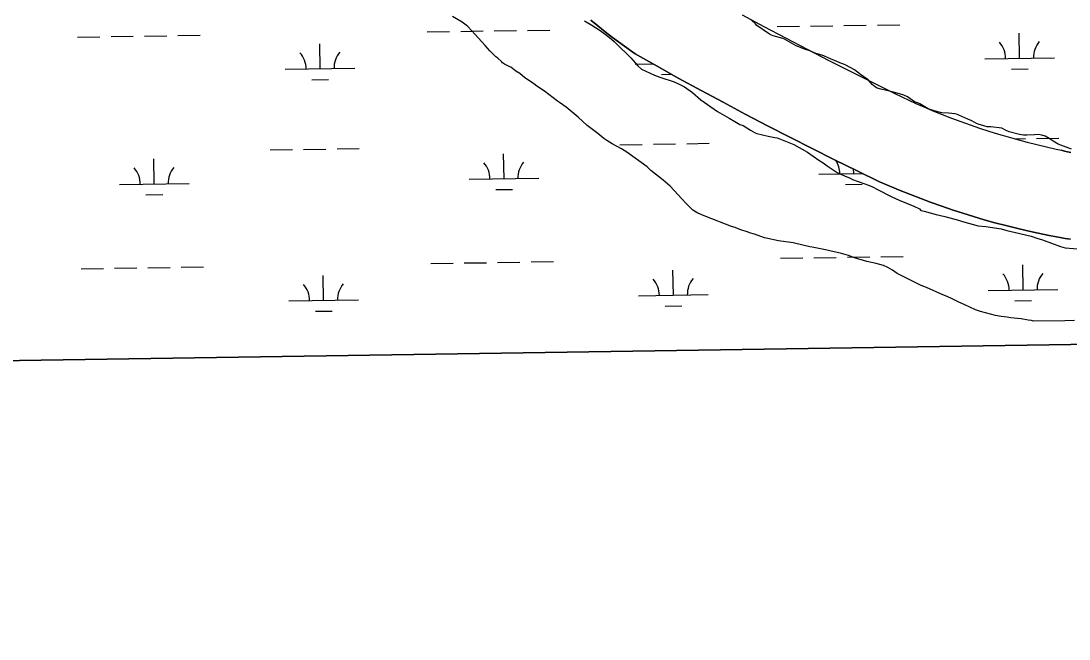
# Model space of a CAD drawing. Extents: x 3807117 to 3845308, y 337856 to 363736.
# Drawn here: x 3838076 to 3839580, y 343281 to 344169 of the extents above; entities that cross this region are included whole.
import ezdxf

# ---------------------------------------------------------------- set-up
doc = ezdxf.new("R2010")
doc.units = 0
for name, color, linetype in [('V-GRID-FRAM', 7, 'Continuous'), ('V-SITE-VEGE', 7, 'Continuous'), ('V-TOPO-SHOR', 7, 'Continuous'), ('V-WETL-SWMP', 7, 'Continuous')]:
    doc.layers.add(name, color=color, linetype=linetype)

msp = doc.modelspace()

# ---------------------------------------------------------------- linework, layer by layer
at = {"layer": 'V-GRID-FRAM'}
msp.add_lwpolyline([(3811100.6, 361461.9), (3842914.2, 361938.5), (3843194.5, 343758.3), (3811365, 343281.4), (3811100.6, 361461.9)], dxfattribs=at)
at = {"layer": 'V-SITE-VEGE'}
for p, q in [((3838708.8, 344167.3), (3838695, 344175.1)), ((3838714.3, 344163.1), (3838708.8, 344167.3)), ((3838717.1, 344160.8), (3838714.3, 344163.1)), ((3838727.3, 344149.3), (3838717.1, 344160.8)), ((3838884.4, 344168.9), (3838894.6, 344162.9)), ((3838894.6, 344162.9), (3838905.2, 344156)), ((3838741.6, 344133.7), (3838727.3, 344149.3)), ((3838905.2, 344156), (3838908.9, 344153.7)), ((3838908.9, 344153.7), (3838912.1, 344151.5)), ((3838912.1, 344151.5), (3838919.9, 344145.5)), ((3838919.9, 344145.5), (3838926.9, 344139.5)), ((3838748.5, 344125.8), (3838741.6, 344133.7)), ((3838926.9, 344139.5), (3838937.5, 344128.9)), ((3838937.5, 344128.9), (3838943, 344123.8)), ((3838752.7, 344121.7), (3838748.5, 344125.8)), ((3838757.3, 344117.6), (3838752.7, 344121.7)), ((3838760, 344115.7), (3838757.3, 344117.6)), ((3838765.1, 344110.7), (3838760, 344115.7)), ((3838943, 344123.8), (3838950.9, 344116)), ((3838950.9, 344116), (3838961, 344104.5)), ((3838766.5, 344108.8), (3838765.1, 344110.7)), ((3838769.3, 344107), (3838766.5, 344108.8)), ((3838776.2, 344103.3), (3838769.3, 344107)), ((3838778.5, 344102.4), (3838776.2, 344103.3)), ((3838785.9, 344096.9), (3838778.5, 344102.4)), ((3838961, 344104.5), (3838966.1, 344099.5)), ((3838966.1, 344099.5), (3838978.6, 344093.9)), ((3838791.4, 344093.7), (3838785.9, 344096.9)), ((3838798.8, 344087.2), (3838791.4, 344093.7)), ((3838811.3, 344078.9), (3838798.8, 344087.2)), ((3838978.6, 344093.9), (3838984.6, 344091.2)), ((3838984.6, 344091.2), (3838992.4, 344088.4)), ((3838992.4, 344088.4), (3839013.1, 344081.5)), ((3838814, 344076.6), (3838811.3, 344078.9)), ((3838820, 344072.5), (3838814, 344076.6)), ((3838827, 344067.9), (3838820, 344072.5)), ((3839013.1, 344081.5), (3839020.1, 344078.3)), ((3839020.1, 344078.3), (3839027.9, 344074.2)), ((3839027.9, 344074.2), (3839039.4, 344066.4)), ((3838845.4, 344053.6), (3838827, 344067.9)), ((3839039.4, 344066.4), (3839051, 344055.8)), ((3839051, 344055.8), (3839075, 344038.8)), ((3838848.6, 344051.8), (3838845.4, 344053.6)), ((3838857.9, 344044.9), (3838848.6, 344051.8)), ((3838875.4, 344030.6), (3838857.9, 344044.9)), ((3839075, 344038.8), (3839092, 344029.1)), ((3838888.3, 344018.7), (3838875.4, 344030.6)), ((3839092, 344029.1), (3839099.9, 344024.5)), ((3839099.9, 344024.5), (3839107.3, 344020.4)), ((3838903.6, 344007.2), (3838888.3, 344018.7)), ((3839107.3, 344020.4), (3839111.9, 344019)), ((3839111.9, 344019), (3839122.5, 344012.1)), ((3839122.5, 344012.1), (3839129.4, 344008.4)), ((3838911.9, 344000.3), (3838903.6, 344007.2)), ((3838916.5, 343997.1), (3838911.9, 344000.3)), ((3838923.9, 343992.5), (3838916.5, 343997.1)), ((3839129.4, 344008.4), (3839131.7, 344007.5)), ((3839131.7, 344007.5), (3839147.8, 344003.4)), ((3839147.8, 344003.4), (3839157.5, 344001.6)), ((3839157.5, 344001.6), (3839160.8, 344001.1)), ((3839160.8, 344001.1), (3839184.7, 343991.5)), ((3838937.2, 343985.1), (3838923.9, 343992.5)), ((3838945.1, 343980.5), (3838937.2, 343985.1)), ((3838974.1, 343959.3), (3838945.1, 343980.5)), ((3839184.7, 343991.5), (3839204.1, 343980.4)), ((3839204.1, 343980.4), (3839220.7, 343968.9)), ((3839220.7, 343968.9), (3839226.7, 343965.3)), ((3839226.7, 343965.3), (3839232.3, 343961.1)), ((3838979.7, 343954.3), (3838974.1, 343959.3)), ((3838997.2, 343940.5), (3838979.7, 343954.3)), ((3839232.3, 343961.1), (3839247, 343951.5)), ((3839247, 343951.5), (3839257.6, 343946.4)), ((3839007.4, 343931.7), (3838997.2, 343940.5)), ((3839257.6, 343946.4), (3839265.5, 343943.2)), ((3839265.5, 343943.2), (3839268.7, 343941.4)), ((3839268.7, 343941.4), (3839293.1, 343932.6)), ((3839018.5, 343919.3), (3839007.4, 343931.7)), ((3839023.5, 343913.8), (3839018.5, 343919.3)), ((3839293.1, 343932.6), (3839298.7, 343930.3)), ((3839298.7, 343930.3), (3839303.7, 343927.6)), ((3839303.7, 343927.6), (3839325.4, 343916.6)), ((3839030.9, 343906.4), (3839023.5, 343913.8)), ((3839039.7, 343897.2), (3839030.9, 343906.4)), ((3839325.4, 343916.6), (3839335.6, 343911.5)), ((3839335.6, 343911.5), (3839356.8, 343902.8)), ((3839044.3, 343894.5), (3839039.7, 343897.2)), ((3839047.1, 343893.1), (3839044.3, 343894.5)), ((3839058.6, 343888), (3839047.1, 343893.1)), ((3839356.8, 343902.8), (3839365.1, 343899.1)), ((3839365.1, 343899.1), (3839366.9, 343896.8)), ((3839366.9, 343896.8), (3839371.5, 343895.9)), ((3839371.5, 343895.9), (3839389.1, 343890.8)), ((3839389.1, 343890.8), (3839401.5, 343888.1)), ((3839095, 343873.8), (3839058.6, 343888)), ((3839100.6, 343872.4), (3839095, 343873.8)), ((3839401.5, 343888.1), (3839420.9, 343883.1)), ((3839420.9, 343883.1), (3839426.9, 343880.8)), ((3839426.9, 343880.8), (3839449, 343874.8)), ((3839449, 343874.8), (3839460.1, 343873.9)), ((3839460.1, 343873.9), (3839482.2, 343870.2)), ((3839107, 343869.7), (3839100.6, 343872.4)), ((3839119, 343865.5), (3839107, 343869.7)), ((3839121.3, 343864.6), (3839119, 343865.5)), ((3839128.2, 343862.8), (3839121.3, 343864.6)), ((3839142.5, 343857.7), (3839128.2, 343862.8)), ((3839482.2, 343870.2), (3839490.5, 343868)), ((3839490.5, 343868), (3839502.5, 343865.2)), ((3839502.5, 343865.2), (3839525.1, 343859.7)), ((3839525.1, 343859.7), (3839533.4, 343857)), ((3839144.8, 343856.8), (3839142.5, 343857.7)), ((3839162.8, 343853.2), (3839144.8, 343856.8)), ((3839183.6, 343850.4), (3839162.8, 343853.2)), ((3839197.4, 343846.8), (3839183.6, 343850.4)), ((3839207.5, 343844.5), (3839197.4, 343846.8)), ((3839210.8, 343844), (3839207.5, 343844.5)), ((3839230.1, 343840.4), (3839210.8, 343844)), ((3839533.4, 343857), (3839541.7, 343854.7)), ((3839541.7, 343854.7), (3839567.1, 343845)), ((3839567.1, 343845), (3839574, 343843.2)), ((3839574, 343843.2), (3839597.9, 343841.4)), ((3839253.2, 343834.9), (3839230.1, 343840.4)), ((3839263.3, 343832.1), (3839253.2, 343834.9)), ((3839271.6, 343828.9), (3839263.3, 343832.1)), ((3839289.2, 343823.4), (3839271.6, 343828.9)), ((3839303, 343820.7), (3839289.2, 343823.4)), ((3839313.1, 343817.9), (3839303, 343820.7)), ((3839319.6, 343814.7), (3839313.1, 343817.9)), ((3839326.1, 343811), (3839319.6, 343814.7)), ((3839333, 343806.4), (3839326.1, 343811)), ((3839367.6, 343788.9), (3839333, 343806.4)), ((3839374.9, 343786.2), (3839367.6, 343788.9)), ((3839398.5, 343775.6), (3839374.9, 343786.2)), ((3839402.2, 343774.3), (3839398.5, 343775.6)), ((3839410, 343771), (3839402.2, 343774.3)), ((3839421.5, 343765.1), (3839410, 343771)), ((3839428.9, 343761.8), (3839421.5, 343765.1)), ((3839445.5, 343754), (3839428.9, 343761.8)), ((3839452.4, 343751.7), (3839445.5, 343754)), ((3839474.1, 343745.8), (3839452.4, 343751.7)), ((3839482.4, 343744.4), (3839474.1, 343745.8)), ((3839490.7, 343743.5), (3839482.4, 343744.4)), ((3839495.8, 343742.6), (3839490.7, 343743.5)), ((3839511, 343741.2), (3839495.8, 343742.6)), ((3839520.7, 343739.4), (3839511, 343741.2)), ((3839525.7, 343739), (3839520.7, 343739.4)), ((3839528.5, 343738), (3839525.7, 343739)), ((3839573.7, 343738.1), (3839528.5, 343738)), ((3839587.5, 343738.6), (3839573.7, 343738.1))]:
    msp.add_line(p, q, dxfattribs=at)
for points in [[(3839508.7, 344005.8), (3839493.5, 344009.9), (3839488.4, 344012.2), (3839482.9, 344015), (3839467.2, 344016.8), (3839462.2, 344016.8), (3839457.1, 344018.2), (3839449.3, 344020.9), (3839446.9, 344021.8), (3839440, 344025.5), (3839434.5, 344027.8), (3839421.6, 344033.8), (3839419.3, 344034.7), (3839416, 344035.6), (3839406.8, 344036.5), (3839397.1, 344037), (3839386.1, 344039.7), (3839377.3, 344042.5), (3839365.3, 344049.8), (3839363.5, 344050.7), (3839357.9, 344053), (3839347.8, 344059.9), (3839342.7, 344062.2), (3839333, 344065.4), (3839325.7, 344067.3), (3839309.5, 344070.9), (3839304.4, 344072.3), (3839301.7, 344073.7), (3839297.1, 344077.8), (3839294.8, 344080.6), (3839291.1, 344084.3), (3839280.4, 344092.1), (3839275.8, 344095.3), (3839271.7, 344098.5), (3839259.2, 344105.4), (3839257.4, 344106.3), (3839253.2, 344107.7), (3839246.3, 344110.9), (3839233.9, 344116), (3839227.9, 344118.7), (3839220, 344121), (3839216.3, 344122.4), (3839214.5, 344123.3), (3839207.6, 344126.1), (3839201.6, 344127.9), (3839188.2, 344133), (3839171.1, 344142.6), (3839168.8, 344143.5), (3839155, 344147.7), (3839152.7, 344148.6), (3839148.5, 344150.9), (3839131.5, 344162.4), (3839129.6, 344164.7), (3839124.1, 344170.2)], [(3839583, 343984.7), (3839564.1, 343992), (3839556.7, 343996.2), (3839551.1, 343999.9), (3839545.1, 344003.5), (3839540.5, 344004.9), (3839535.5, 344005.8), (3839529.9, 344005.4), (3839518.9, 344004.9), (3839514.3, 344004.9), (3839508.7, 344005.8)]]:
    msp.add_lwpolyline(points, dxfattribs=at)
at = {"layer": 'V-TOPO-SHOR'}
for points in [[(3839110.6, 344177.8), (3839141.5, 344161.1), (3839172.6, 344144.6), (3839203.8, 344128.2), (3839235.1, 344112.1), (3839266.5, 344096.2), (3839297.9, 344080.5), (3839329.5, 344064.9), (3839359.5, 344050.5), (3839371.1, 344045.4), (3839384.3, 344039.8), (3839397.5, 344034.5), (3839410.8, 344029.3), (3839424.2, 344024.4), (3839437.6, 344019.6), (3839451.1, 344015), (3839464.7, 344010.6), (3839478.3, 344006.4), (3839492, 344002.3), (3839505.7, 343998.5), (3839519.5, 343994.8), (3839533.3, 343991.4), (3839547.2, 343988.1), (3839561.1, 343985), (3839568.6, 343983.5)], [(3838893.3, 344170.2), (3838903.6, 344161.8), (3838914.1, 344153.4), (3838924.7, 344145.3), (3838950.4, 344126.4)], [(3838950.4, 344126.4), (3838957.1, 344121.7), (3838988.5, 344104), (3839019.9, 344086.5), (3839051.5, 344069.2), (3839083.1, 344052.1), (3839114.9, 344035.2), (3839146.8, 344018.5), (3839178.8, 344002), (3839210.9, 343985.7), (3839243.1, 343969.7), (3839275.4, 343953.8), (3839307.8, 343938.1), (3839322.4, 343931.7), (3839337.2, 343925.5), (3839352, 343919.5), (3839366.9, 343913.8), (3839381.9, 343908.2), (3839396.9, 343902.8), (3839412.1, 343897.7), (3839427.3, 343892.7), (3839442.5, 343888), (3839457.9, 343883.5), (3839473.3, 343879.2), (3839488.7, 343875.1), (3839504.2, 343871.2), (3839519.8, 343867.6), (3839535.4, 343864.1), (3839551, 343860.9), (3839566.7, 343857.9), (3839574.2, 343856.7), (3839581.7, 343855.8)], [(3839581.9, 343979.8), (3839577.4, 343980.9), (3839573, 343982.1), (3839568.6, 343983.5)]]:
    msp.add_lwpolyline(points, dxfattribs=at)
at = {"layer": 'V-WETL-SWMP'}
for p, q in [((3839110.6, 344177.8), (3839141.5, 344161.1)), ((3838903.6, 344161.8), (3838893.3, 344170.2)), ((3838914.1, 344153.4), (3838903.6, 344161.8)), ((3839141.5, 344161.1), (3839172.6, 344144.6)), ((3839160.6, 344160.8), (3839192.6, 344161.3)), ((3839208.6, 344161.5), (3839240.6, 344162)), ((3839256.6, 344162.2), (3839288.6, 344162.7)), ((3839304.6, 344163), (3839336.6, 344163.4)), ((3838156.9, 344145.8), (3838188.9, 344146.2)), ((3838204.9, 344146.5), (3838236.9, 344147)), ((3838252.9, 344147.2), (3838284.9, 344147.7)), ((3838300.9, 344147.9), (3838332.9, 344148.4)), ((3838658.7, 344153.3), (3838690.7, 344153.8)), ((3838706.7, 344154), (3838738.7, 344154.5)), ((3838754.7, 344154.7), (3838786.7, 344155.2)), ((3838802.7, 344155.4), (3838834.7, 344155.9)), ((3838924.7, 344145.3), (3838914.1, 344153.4)), ((3838950.4, 344126.4), (3838924.7, 344145.3)), ((3839172.6, 344144.6), (3839203.8, 344128.2)), ((3839508.6, 344115.3), (3839508.1, 344151.3)), ((3838504.9, 344100.2), (3838504.4, 344136.2)), ((3838957.1, 344121.7), (3838950.4, 344126.4)), ((3838988.5, 344104), (3838957.1, 344121.7)), ((3839203.8, 344128.2), (3839235.1, 344112.1)), ((3839458.6, 344114.5), (3839558.6, 344116)), ((3838454.9, 344099.5), (3838554.9, 344101)), ((3838956.8, 344107), (3838982.5, 344107.4)), ((3839019.9, 344086.5), (3838988.5, 344104)), ((3839235.1, 344112.1), (3839266.5, 344096.2)), ((3839496.9, 344099.7), (3839520.9, 344100)), ((3838493.2, 344084.6), (3838517.1, 344085)), ((3838995, 344092.1), (3839009.4, 344092.4)), ((3839051.5, 344069.2), (3839019.9, 344086.5)), ((3839266.5, 344096.2), (3839297.9, 344080.5)), ((3839083.1, 344052.1), (3839051.5, 344069.2)), ((3839297.9, 344080.5), (3839329.5, 344064.9)), ((3839329.5, 344064.9), (3839359.5, 344050.5)), ((3839114.9, 344035.2), (3839083.1, 344052.1)), ((3839359.5, 344050.5), (3839371.1, 344045.4)), ((3839371.1, 344045.4), (3839384.3, 344039.8)), ((3839384.3, 344039.8), (3839397.5, 344034.5)), ((3839146.8, 344018.5), (3839114.9, 344035.2)), ((3839397.5, 344034.5), (3839410.8, 344029.3)), ((3839410.8, 344029.3), (3839424.2, 344024.4)), ((3839424.2, 344024.4), (3839437.6, 344019.6)), ((3839178.8, 344002), (3839146.8, 344018.5)), ((3839437.6, 344019.6), (3839451.1, 344015)), ((3839451.1, 344015), (3839464.7, 344010.6)), ((3839464.7, 344010.6), (3839478.3, 344006.4)), ((3839210.9, 343985.7), (3839178.8, 344002)), ((3839478.3, 344006.4), (3839492, 344002.3)), ((3839492, 344002.3), (3839505.7, 343998.5)), ((3839501.3, 343999.7), (3839516.9, 344000)), ((3839505.7, 343998.5), (3839519.5, 343994.8)), ((3839519.5, 343994.8), (3839533.3, 343991.4)), ((3839532.9, 344000.2), (3839564.9, 344000.7)), ((3838433.2, 343983.7), (3838465.2, 343984.2)), ((3838481.2, 343984.4), (3838513.2, 343984.9)), ((3838529.2, 343985.2), (3838561.2, 343985.6)), ((3838935.1, 343991.2), (3838967.1, 343991.7)), ((3838983.1, 343992), (3839015.1, 343992.4)), ((3839031.1, 343992.7), (3839063.1, 343993.2)), ((3839243.1, 343969.7), (3839210.9, 343985.7)), ((3839533.3, 343991.4), (3839547.2, 343988.1)), ((3839547.2, 343988.1), (3839561.1, 343985)), ((3839561.1, 343985), (3839568.6, 343983.5)), ((3839568.6, 343983.5), (3839573, 343982.1)), ((3839573, 343982.1), (3839577.4, 343980.9)), ((3839577.4, 343980.9), (3839581.9, 343979.8)), ((3838266.9, 343934.8), (3838266.4, 343970.8)), ((3838768.8, 343942.3), (3838768.2, 343978.3)), ((3839275.4, 343953.8), (3839243.1, 343969.7)), ((3839220.6, 343949.1), (3839283.2, 343950)), ((3839270.6, 343949.8), (3839270.5, 343956.2)), ((3839307.8, 343938.1), (3839275.4, 343953.8)), ((3838216.9, 343934), (3838316.9, 343935.5)), ((3838718.8, 343941.6), (3838818.7, 343943.1)), ((3839258.8, 343934.2), (3839282.8, 343934.6)), ((3839322.4, 343931.7), (3839307.8, 343938.1)), ((3838255.1, 343919.2), (3838279.1, 343919.5)), ((3838757, 343926.7), (3838781, 343927.1)), ((3839337.2, 343925.5), (3839322.4, 343931.7)), ((3839352, 343919.5), (3839337.2, 343925.5)), ((3839366.9, 343913.8), (3839352, 343919.5)), ((3839381.9, 343908.2), (3839366.9, 343913.8)), ((3839396.9, 343902.8), (3839381.9, 343908.2)), ((3839412.1, 343897.7), (3839396.9, 343902.8)), ((3839427.3, 343892.7), (3839412.1, 343897.7)), ((3839442.5, 343888), (3839427.3, 343892.7)), ((3839457.9, 343883.5), (3839442.5, 343888)), ((3839473.3, 343879.2), (3839457.9, 343883.5)), ((3839488.7, 343875.1), (3839473.3, 343879.2)), ((3839504.2, 343871.2), (3839488.7, 343875.1)), ((3839519.8, 343867.6), (3839504.2, 343871.2)), ((3839535.4, 343864.1), (3839519.8, 343867.6)), ((3839551, 343860.9), (3839535.4, 343864.1)), ((3839566.7, 343857.9), (3839551, 343860.9)), ((3839574.2, 343856.7), (3839566.7, 343857.9)), ((3839581.7, 343855.8), (3839574.2, 343856.7)), ((3839165.6, 343828.2), (3839197.6, 343828.6)), ((3839213.6, 343828.9), (3839245.6, 343829.4)), ((3839261.6, 343829.6), (3839293.6, 343830.1)), ((3839309.6, 343830.3), (3839341.5, 343830.8)), ((3838161.9, 343813.1), (3838193.9, 343813.6)), ((3838209.9, 343813.8), (3838241.9, 343814.3)), ((3838257.9, 343814.6), (3838289.9, 343815)), ((3838305.8, 343815.3), (3838337.8, 343815.8)), ((3838663.7, 343820.6), (3838695.7, 343821.1)), ((3838711.7, 343821.4), (3838743.7, 343821.8)), ((3838759.7, 343822.1), (3838791.7, 343822.6)), ((3838807.7, 343822.8), (3838839.7, 343823.3)), ((3839513.6, 343782.6), (3839513.1, 343818.6)), ((3838509.9, 343767.6), (3838509.4, 343803.6)), ((3839011.8, 343775.1), (3839011.2, 343811.1)), ((3839463.6, 343781.9), (3839563.6, 343783.4)), ((3838459.9, 343766.8), (3838559.9, 343768.3)), ((3838961.8, 343774.4), (3839061.7, 343775.9)), ((3839000, 343759.5), (3839024, 343759.9)), ((3839501.8, 343767), (3839525.8, 343767.4)), ((3835651.8, 343645.3), (3841889.9, 343738.7)), ((3838498.1, 343752), (3838522.1, 343752.3))]:
    msp.add_line(p, q, dxfattribs=at)
for centre, start, end in [((3839453.4, 344114.9), 0.0865, 41.6302), ((3839563.9, 344116.6), 140.0865, 181.6302), ((3838449.7, 344099.9), 0.0865, 41.6302), ((3838560.1, 344101.5), 140.0865, 181.6302), ((3838713.5, 343942), 0.0865, 41.6302), ((3838824, 343943.6), 140.0865, 181.6302), ((3839215.4, 343949.5), 0.0865, 33.2566), ((3838211.7, 343934.4), 0.0865, 41.6302), ((3838322.1, 343936.1), 140.0865, 181.6302), ((3838956.5, 343774.8), 0.0865, 41.6302), ((3839067, 343776.4), 140.0865, 181.6302), ((3839458.4, 343782.3), 0.0865, 41.6302), ((3839568.8, 343783.9), 140.0865, 181.6302), ((3838454.7, 343767.2), 0.0865, 41.6302), ((3838565.1, 343768.9), 140.0865, 181.6302)]:
    msp.add_arc(centre, 35.2, start, end, dxfattribs=at)

doc.saveas('drawing.dxf')
